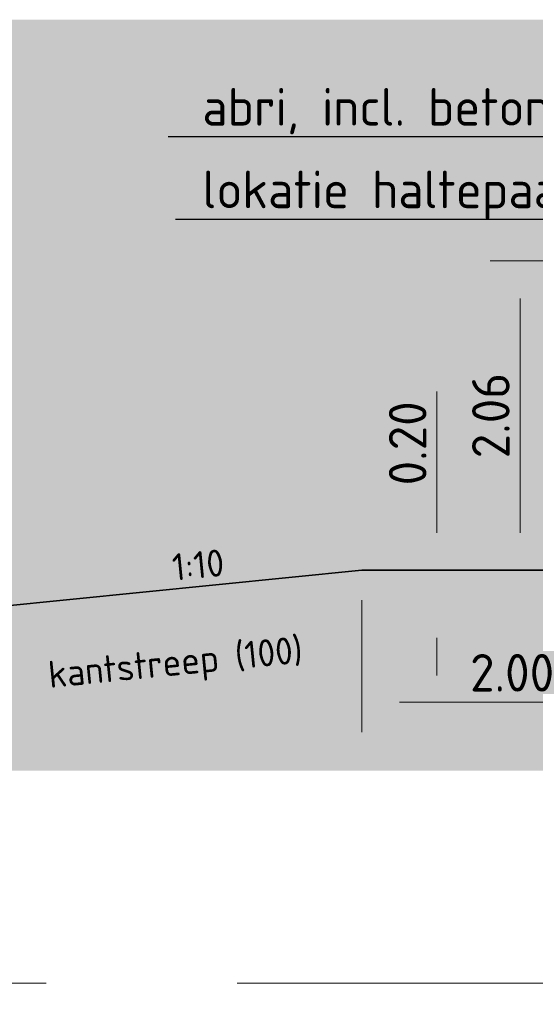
# Model space of a CAD drawing. Header units: metres. Extents: x -699 to 2316, y -1199 to 781.
# Tile 417 of 593: x 794.79 to 798.22, y -190.99 to -184.43. Entities that reach past the tile are written whole.
import ezdxf
from ezdxf import colors
from ezdxf.entities.mleader import LeaderData, LeaderLine
from ezdxf.enums import TextEntityAlignment as Align
from ezdxf.math import Vec2, Vec3

# ---------------------------------------------------------------- set-up
doc = ezdxf.new("R2010")
doc.units = ezdxf.units.M
doc.header["$PDMODE"] = 1
doc.linetypes.add('HIDDENX2', pattern=[19.05, 12.7, -6.35])
for name, color, linetype, lineweight in [('N-WE-VH-KANTVERHARDING-G', 210, 'Continuous', 35), ('N-WE-VW-MARKERING_LANGS_STREEP_DOORGETROKKEN-G', 7, 'Continuous', 13), ('X-XX-AL-M', 7, 'Continuous', 18), ('X-XX-AL-T18', 10, 'Continuous', 18), ('X-XX-AL-T25', 7, 'Continuous', 25)]:
    doc.layers.add(name, color=color, linetype=linetype, lineweight=lineweight)
doc.layers.add('X-XX-AL-TEKENBLAD_VIEWPORT-G', color=7, linetype='Continuous', lineweight=18, plot=False)
doc.styles.add('NLCS-ISO', font='NLCS-ISO.ttf')
doc.styles.add('NLCS-ISO-M100-T25', font='NLCS-ISO.ttf', dxfattribs={"height": 0.25})
doc.dimstyles.new('NLCS-M100-T25-PIJL_A_L2_H1', dxfattribs={"dimscale": 0.1, "dimtxt": 2.5, "dimasz": 2.5, "dimexe": 2, "dimexo": 2, "dimgap": 0.7, "dimtad": 1, "dimzin": 0, "dimdsep": 46, "dimtxsty": 'NLCS-ISO-M100-T25', "dimcen": 0, "dimdle": 2, "dimclrd": 256, "dimclre": 256, "dimclrt": 256, "dimadec": 1, "dimazin": 0, "dimtfac": 1, "dimtdec": 3, "dimtofl": 0, "dimtmove": 0, "dimatfit": 3, "dimfxl": 2, "dimtfillclr": 256, "dimtolj": 1, "dimtzin": 0, "dimlwd": -1, "dimlwe": -1, "dimarcsym": 0})

# ---------------------------------------------------------------- blocks, each defined once
blk = doc.blocks.new('*D2168')
at = {"layer": 'Defpoints', "color": 0, "transparency": 16777216}
for p in [(798.1222, -186.0406), (799.0688, -186.0406), (799.0688, -188.1006)]:
    blk.add_point(p, dxfattribs=at)
at = {"layer": 'X-XX-AL-M', "transparency": 16777216}
for p, q in [((798.8688, -186.0406), (797.9222, -186.0406)), ((798.1222, -187.8506), (798.1222, -186.2906)), ((798.8688, -188.1006), (797.9222, -188.1006))]:
    blk.add_line(p, q, dxfattribs=at)
for points in [[(798.0805, -186.2906), (798.1639, -186.2906), (798.1222, -186.0406)], [(798.0805, -187.8506), (798.1639, -187.8506), (798.1222, -188.1006)]]:
    blk.add_solid(points, dxfattribs=at)
at = {"layer": 'X-XX-AL-M', "transparency": 16777216, "insert": (797.9272, -187.0706), "char_height": 0.25, "attachment_point": 5, "rotation": 90, "style": 'NLCS-ISO-M100-T25'}
blk.add_mtext('\\A1;2.06', dxfattribs=at)
blk = doc.blocks.new('*D2171')
at = {"layer": 'Defpoints', "color": 0, "transparency": 16777216}
for p in [(797.0688, -188.1006), (799.0688, -188.1006), (797.0688, -188.9781)]:
    blk.add_point(p, dxfattribs=at)
at = {"layer": 'X-XX-AL-M', "transparency": 16777216}
for p, q in [((797.0688, -188.3006), (797.0688, -189.1781)), ((799.0688, -188.3006), (799.0688, -189.1781)), ((798.8188, -188.9781), (797.3188, -188.9781))]:
    blk.add_line(p, q, dxfattribs=at)
for points in [[(797.3188, -188.9365), (797.3188, -189.0198), (797.0688, -188.9781)], [(798.8188, -188.9365), (798.8188, -189.0198), (799.0688, -188.9781)]]:
    blk.add_solid(points, dxfattribs=at)
at = {"layer": 'X-XX-AL-M', "transparency": 16777216, "insert": (798.0688, -188.7831), "char_height": 0.25, "attachment_point": 5, "style": 'NLCS-ISO-M100-T25'}
blk.add_mtext('\\A1;2.00', dxfattribs=at)
blk = doc.blocks.new('*D2166')
at = {"layer": 'Defpoints', "color": 0, "transparency": 16777216}
for p in [(797.5687, -188.1006), (797.5687, -188.3006), (797.5687, -188.3006)]:
    blk.add_point(p, dxfattribs=at)
at = {"layer": 'X-XX-AL-M', "transparency": 16777216}
for p, q in [((797.5687, -187.8506), (797.5687, -186.9106)), ((797.5687, -188.5506), (797.5687, -188.8006))]:
    blk.add_line(p, q, dxfattribs=at)
for points in [[(797.5271, -187.8506), (797.6104, -187.8506), (797.5687, -188.1006)], [(797.5271, -188.5506), (797.6104, -188.5506), (797.5687, -188.3006)]]:
    blk.add_solid(points, dxfattribs=at)
at = {"layer": 'X-XX-AL-M', "transparency": 16777216, "insert": (797.3737, -187.2556), "char_height": 0.25, "attachment_point": 5, "rotation": 90, "style": 'NLCS-ISO-M100-T25'}
blk.add_mtext('\\A1;0.20', dxfattribs=at)

msp = doc.modelspace()

# ---------------------------------------------------------------- linework, layer by layer
at = {"layer": 'N-WE-VH-KANTVERHARDING-G'}
for q in [(769.5688, -190.8506), (821.0688, -188.1006)]:
    msp.add_line((797.0688, -188.1006), q, dxfattribs=at)
at = {"layer": 'N-WE-VH-KANTVERHARDING-G', "color": 8, "linetype": 'HIDDENX2', "lineweight": 5, "ltscale": 0.2}
msp.add_line((769.5688, -190.8506), (843.0688, -190.8506), dxfattribs=at)
at = {"layer": 'N-WE-VW-MARKERING_LANGS_STREEP_DOORGETROKKEN-G', "color": 253, "const_width": 0.1}
msp.add_lwpolyline([(799.0688, -188.3506), (797.0812, -188.3506), (773.0763, -190.7511)], dxfattribs=at)
at = {"layer": 'X-XX-AL-TEKENBLAD_VIEWPORT-G', "color": 3, "const_width": 5}
msp.add_lwpolyline([(758.069, -186.9347), (852.8116, -186.9347), (852.8116, -222.0794), (758.069, -222.0794)], close=True, dxfattribs=at)

# ---------------------------------------------------------------- texts
at = {"layer": 'X-XX-AL-T18', "style": 'NLCS-ISO'}
for s, p in [('1:10', (795.9933, -188.2081)), ('kantstreep (100)', (795.8412, -188.8542))]:
    msp.add_text(s, height=0.18, rotation=5.71059, dxfattribs=at).set_placement(p, align=Align.BOTTOM_CENTER)

# ---------------------------------------------------------------- dimensions: what is measured, and where the dimension line sits
at = {"layer": 'X-XX-AL-M'}
dim = msp.add_linear_dim(base=(798.1222, -186.0406), p1=(799.0688, -188.1006), p2=(799.0688, -186.0406), angle=90, dimstyle='NLCS-M100-T25-PIJL_A_L2_H1', dxfattribs=at)
dim.commit()
dim.dimension.update_dxf_attribs({"geometry": '*D2168', "text_midpoint": (797.9272, -187.0706)})
dim = msp.add_linear_dim(base=(797.5687, -188.3006), p1=(797.5687, -188.1006), p2=(797.5687, -188.3006), angle=90, dimstyle='NLCS-M100-T25-PIJL_A_L2_H1', dxfattribs=at)
dim.commit()
dim.dimension.update_dxf_attribs({"geometry": '*D2166', "text_midpoint": (797.5687, -187.2556), "dimtype": 160})
dim = msp.add_linear_dim(base=(797.0688, -188.9781), p1=(799.0688, -188.1006), p2=(797.0688, -188.1006), dimstyle='NLCS-M100-T25-PIJL_A_L2_H1', dxfattribs=at)
dim.commit()
dim.dimension.update_dxf_attribs({"geometry": '*D2171', "text_midpoint": (798.0688, -188.7831)})

# ---------------------------------------------------------------- leaders
at = {"layer": 'X-XX-AL-T25'}
ml = msp.add_multileader_mtext('Standard', dxfattribs=at)
ml.set_content('abri, incl. betonplaat', color=256, style='NLCS-ISO-M100-T25')
ml.set_leader_properties(color=256, linetype='ByLayer', lineweight=-1)
ml.build(insert=Vec2(0, 0))
ml.multileader.update_dxf_attribs({"text_left_attachment_type": 5, "text_right_attachment_type": 5, "dogleg_length": 0.25, "arrow_head_size": 0.25})
ctx = ml.context
ctx.base_point, ctx.char_height, ctx.arrow_head_size, ctx.landing_gap_size, ctx.plane_origin = Vec3(795.9175, -185.2152), 0.25, 0.25, 0.09, Vec3(-143.9457, 53.777)
ctx.left_attachment, ctx.right_attachment = 5, 5
notes = []
notes.append((ctx, [(1, (1, 1, 0), (799.46, -185.2152), (-1, 0), 0.25, [(0, [(800.0688, -185.2152)], 0, [])])]))
ctx.mtext.insert, ctx.mtext.flow_direction = Vec3(796.0075, -184.8902), 5
ml = msp.add_multileader_mtext('Standard', dxfattribs=at)
ml.set_content('lokatie haltepaal', color=256, style='NLCS-ISO-M100-T25')
ml.set_leader_properties(color=256, linetype='ByLayer', lineweight=-1)
ml.build(insert=Vec2(0, 0))
ml.multileader.update_dxf_attribs({"text_left_attachment_type": 5, "text_right_attachment_type": 5, "dogleg_length": 0.25, "arrow_head_size": 0.25})
ctx = ml.context
ctx.base_point, ctx.char_height, ctx.arrow_head_size, ctx.landing_gap_size, ctx.plane_origin = Vec3(795.9175, -185.7649), 0.25, 0.25, 0.09, Vec3(-144.5332, 53.2272)
ctx.left_attachment, ctx.right_attachment = 5, 5
notes.append((ctx, [(1, (1, 1, 0), (798.8725, -185.7649), (-1, 0), 0.25, [(0, [(799.6115, -185.7649)], 0, [])])]))
ctx.mtext.insert, ctx.mtext.flow_direction = Vec3(796.0075, -185.4399), 5
for ctx, leaders in notes:
    for number, flags, end, landing, length, lines in leaders:
        leader = LeaderData()
        leader.index, (leader.has_last_leader_line, leader.has_dogleg_vector, leader.attachment_direction) = number, flags
        leader.last_leader_point, leader.dogleg_vector, leader.dogleg_length = Vec3(end), Vec3(landing), length
        for number, points, colour, breaks in lines:
            line = LeaderLine()
            line.index, line.vertices, line.color, line.breaks = number, Vec3.list(points), colors.encode_raw_color(colour), breaks
            leader.lines.append(line)
        ctx.leaders.append(leader)

doc.saveas('drawing.dxf')
